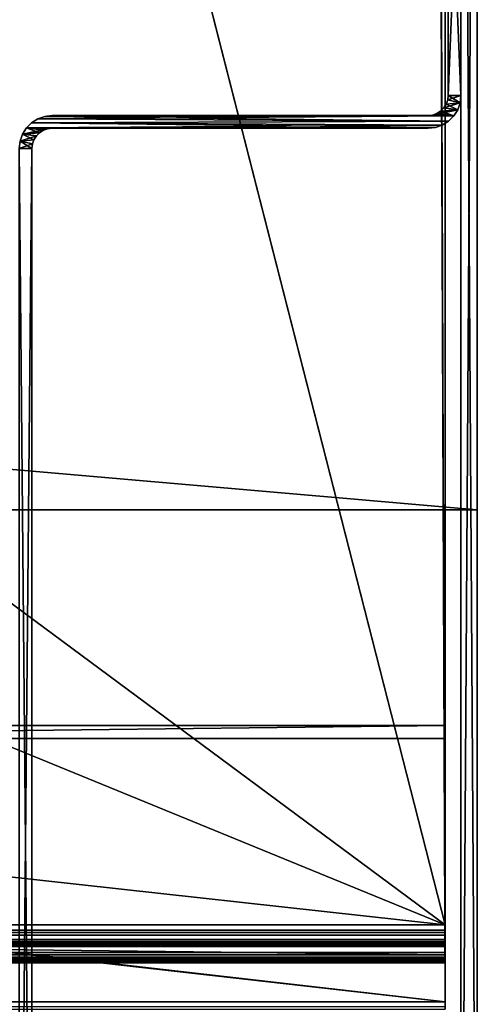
# Model space of a CAD drawing. Header units: inches. Extents: x -17.4 to 17.4, y -0.1 to 14.
# Tile 324 of 327: x 16.3 to 17.2, y 1.1 to 2.9. Entities that reach past the tile are written whole.
import ezdxf

# ---------------------------------------------------------------- set-up
doc = ezdxf.new("R2010")
doc.units = ezdxf.units.IN
doc.header["$LTSCALE"] = 65.185185
doc.header["$MEASUREMENT"] = 0
for name, color, linetype in [('184', 7, 'CONTINUOUS'), ('185', 7, 'CONTINUOUS'), ('190', 7, 'CONTINUOUS'), ('193', 7, 'CONTINUOUS'), ('194', 7, 'CONTINUOUS'), ('195', 7, 'CONTINUOUS'), ('196', 7, 'CONTINUOUS'), ('250', 7, 'CONTINUOUS'), ('255', 7, 'CONTINUOUS'), ('262', 7, 'CONTINUOUS'), ('267', 7, 'CONTINUOUS'), ('270', 7, 'CONTINUOUS'), ('277', 7, 'CONTINUOUS'), ('282', 7, 'CONTINUOUS'), ('292', 7, 'CONTINUOUS'), ('293', 7, 'CONTINUOUS'), ('322', 7, 'CONTINUOUS'), ('323', 7, 'CONTINUOUS'), ('328', 7, 'CONTINUOUS'), ('329', 7, 'CONTINUOUS'), ('331', 7, 'CONTINUOUS'), ('334', 7, 'CONTINUOUS'), ('337', 7, 'CONTINUOUS'), ('338', 7, 'CONTINUOUS'), ('61', 7, 'CONTINUOUS'), ('62', 7, 'CONTINUOUS'), ('65', 7, 'CONTINUOUS'), ('66', 7, 'CONTINUOUS'), ('69', 7, 'CONTINUOUS'), ('70', 7, 'CONTINUOUS'), ('71', 7, 'CONTINUOUS'), ('72', 7, 'CONTINUOUS'), ('73', 7, 'CONTINUOUS'), ('75', 7, 'CONTINUOUS'), ('77', 7, 'CONTINUOUS')]:
    doc.layers.add(name, color=color, linetype=linetype)

msp = doc.modelspace()

# ---------------------------------------------------------------- linework, layer by layer
at = {"layer": '184', "color": 7, "linetype": 'CONTINUOUS'}
for points in [[(0, 1.072, 13.219), (17.112, 4.997, 13.219), (17.1265, 4.9571, 13.219), (0, 1.072, 13.219)], [(0, 4.997, 13.219), (17.112, 4.997, 13.219), (0, 1.072, 13.219), (0, 4.997, 13.219)], [(17.1265, 1.072, 13.219), (0, 1.072, 13.219), (17.1265, 4.9571, 13.219), (17.1265, 1.072, 13.219)]]:
    msp.add_3dface(points, dxfattribs=at)
at = {"layer": '185', "color": 7, "linetype": 'CONTINUOUS'}
for points in [[(0, 1.2176, 0.031), (17.1265, 1.2176, 0.031), (0, 13.897, 0.031), (0, 1.2176, 0.031)], [(17.1265, 1.2176, 0.031), (13.8829, 13.897, 0.031), (0, 13.897, 0.031), (17.1265, 1.2176, 0.031)], [(17.1265, 4.9863, 0.031), (13.8829, 13.897, 0.031), (17.1265, 1.2176, 0.031), (17.1265, 4.9863, 0.031)]]:
    msp.add_3dface(points, dxfattribs=at)
at = {"layer": '190', "linetype": 'CONTINUOUS'}
for points in [[(17.1875, 5), (-17.1875, 0.03), (13.9114, 14), (17.1875, 5)], [(17.1875, 5), (17.1875, 0.03), (-17.1875, 0.03), (17.1875, 5)]]:
    msp.add_3dface(points, dxfattribs=at)
at = {"layer": '193', "linetype": 'CONTINUOUS'}
for points in [[(17.1875, 2, 13.25), (17.1875, 5, 13.25), (-17.1875, 5, 13.25), (17.1875, 2, 13.25)], [(17.1875, 2, 13.25), (-17.1875, 5, 13.25), (-17.1875, 2, 13.25), (17.1875, 2, 13.25)]]:
    msp.add_3dface(points, dxfattribs=at)
at = {"layer": '194', "linetype": 'CONTINUOUS'}
for points in [[(17.1875, 2, 13.28), (17.1875, 2, 13.25), (-17.1875, 2, 13.25), (17.1875, 2, 13.28)], [(17.1875, 2, 13.28), (-17.1875, 2, 13.25), (-17.1875, 2, 13.28), (17.1875, 2, 13.28)]]:
    msp.add_3dface(points, dxfattribs=at)
at = {"layer": '195', "linetype": 'CONTINUOUS'}
for points in [[(17.1875, 0.03, 13.28), (17.1875, 2, 13.28), (-17.1875, 2, 13.28), (17.1875, 0.03, 13.28)], [(-17.1875, 0.03, 13.28), (17.1875, 0.03, 13.28), (-17.1875, 2, 13.28), (-17.1875, 0.03, 13.28)]]:
    msp.add_3dface(points, dxfattribs=at)
at = {"layer": '196', "linetype": 'CONTINUOUS'}
for points in [[(17.1875, 0.03), (17.1875, 5), (17.1875, 5, 13.25), (17.1875, 0.03)], [(17.1875, 2, 13.25), (17.1875, 0.03), (17.1875, 5, 13.25), (17.1875, 2, 13.25)], [(17.1875, 0.03, 13.28), (17.1875, 0.03), (17.1875, 2, 13.28), (17.1875, 0.03, 13.28)], [(17.1875, 2, 13.28), (17.1875, 0.03), (17.1875, 2, 13.25), (17.1875, 2, 13.28)]]:
    msp.add_3dface(points, dxfattribs=at)
at = {"layer": '250', "linetype": 'CONTINUOUS'}
for points in [[(-17.112, 4.997, 13.25), (-17.1265, 4.9571, 13.25), (17.1265, 1.072, 13.25), (-17.112, 4.997, 13.25)], [(17.112, 4.997, 13.25), (-17.112, 4.997, 13.25), (17.1265, 1.072, 13.25), (17.112, 4.997, 13.25)], [(17.1265, 4.9571, 13.25), (17.112, 4.997, 13.25), (17.1265, 1.072, 13.25), (17.1265, 4.9571, 13.25)], [(-17.1265, 4.9571, 13.25), (-17.1265, 1.072, 13.25), (17.1265, 1.072, 13.25), (-17.1265, 4.9571, 13.25)]]:
    msp.add_3dface(points, dxfattribs=at)
at = {"layer": '255', "linetype": 'CONTINUOUS'}
for points in [[(-17.1265, 1.072, 13.219), (-17.112, 4.997, 13.219), (17.112, 4.997, 13.219), (-17.1265, 1.072, 13.219)], [(17.1265, 4.9571, 13.219), (-17.1265, 1.072, 13.219), (17.112, 4.997, 13.219), (17.1265, 4.9571, 13.219)], [(17.1265, 1.072, 13.219), (-17.1265, 1.072, 13.219), (17.1265, 4.9571, 13.219), (17.1265, 1.072, 13.219)]]:
    msp.add_3dface(points, dxfattribs=at)
at = {"layer": '262', "linetype": 'CONTINUOUS'}
for points in [[(17.1265, 1.072, 13.25), (-17.1265, 1.072, 13.25), (-17.1265, 1.058, 13.2486), (17.1265, 1.072, 13.25)], [(17.1265, 1.072, 13.25), (-17.1265, 1.058, 13.2486), (17.1265, 1.058, 13.2486), (17.1265, 1.072, 13.25)]]:
    msp.add_3dface(points, dxfattribs=at)
at = {"layer": '267', "linetype": 'CONTINUOUS'}
for points in [[(-17.1265, 1.072, 13.219), (17.1265, 1.072, 13.219), (17.1265, 1.0629, 13.218), (-17.1265, 1.072, 13.219)], [(-17.1265, 1.0629, 13.218), (-17.1265, 1.072, 13.219), (17.1265, 1.0629, 13.218), (-17.1265, 1.0629, 13.218)]]:
    msp.add_3dface(points, dxfattribs=at)
at = {"layer": '270', "linetype": 'CONTINUOUS'}
for points in [[(17.1265, 4.9571, 13.25), (17.1265, 1.072, 13.25), (17.1265, 4.9571, 13.219), (17.1265, 4.9571, 13.25)], [(17.1265, 1.072, 13.25), (17.1265, 1.072, 13.219), (17.1265, 4.9571, 13.219), (17.1265, 1.072, 13.25)], [(17.1265, 1.072, 13.25), (17.1265, 1.058, 13.2486), (17.1265, 1.072, 13.219), (17.1265, 1.072, 13.25)], [(17.1265, 1.072, 13.219), (17.1265, 1.058, 13.2486), (17.1265, 1.0629, 13.218), (17.1265, 1.072, 13.219)]]:
    msp.add_3dface(points, dxfattribs=at)
at = {"layer": '277', "linetype": 'CONTINUOUS'}
for points in [[(17.1875, 4.9861, 13.178), (17.1875, 0.133, 13.178), (17.1875, 0.133, 0.031), (17.1875, 4.9861, 13.178)], [(17.1875, 4.9861, 0.031), (17.1875, 4.9861, 13.178), (17.1875, 0.133, 0.031), (17.1875, 4.9861, 0.031)]]:
    msp.add_3dface(points, dxfattribs=at)
at = {"layer": '282', "linetype": 'CONTINUOUS'}
for points in [[(17.1565, 4.9861, 0.031), (17.1565, 0.133, 0.031), (17.1565, 0.133, 13.178), (17.1565, 4.9861, 0.031)], [(17.1565, 4.9861, 0.031), (17.1565, 0.133, 13.178), (17.1565, 4.9861, 13.178), (17.1565, 4.9861, 0.031)]]:
    msp.add_3dface(points, dxfattribs=at)
at = {"layer": '292', "linetype": 'CONTINUOUS'}
for points in [[(17.1875, 4.9861, 0.031), (17.1875, 0.133, 0.031), (17.1565, 4.9861, 0.031), (17.1875, 4.9861, 0.031)], [(17.1565, 4.9861, 0.031), (17.1875, 0.133, 0.031), (17.1565, 0.133, 0.031), (17.1565, 4.9861, 0.031)]]:
    msp.add_3dface(points, dxfattribs=at)
at = {"layer": '293', "linetype": 'CONTINUOUS'}
for points in [[(17.1875, 0.133, 13.178), (17.1875, 4.9861, 13.178), (17.1565, 0.133, 13.178), (17.1875, 0.133, 13.178)], [(17.1565, 0.133, 13.178), (17.1875, 4.9861, 13.178), (17.1565, 4.9861, 13.178), (17.1565, 0.133, 13.178)]]:
    msp.add_3dface(points, dxfattribs=at)
at = {"layer": '322', "linetype": 'CONTINUOUS'}
for points in [[(-17.1265, 1.5687, 0.6383), (-17.1265, 1.1609, 0.1163), (17.1265, 1.1609, 0.1163), (-17.1265, 1.5687, 0.6383)], [(17.1265, 1.5687, 0.6383), (-17.1265, 1.5687, 0.6383), (17.1265, 1.1609, 0.1163), (17.1265, 1.5687, 0.6383)]]:
    msp.add_3dface(points, dxfattribs=at)
at = {"layer": '323', "linetype": 'CONTINUOUS'}
for points in [[(17.1265, 4.9863), (-17.1265, 1.2176), (13.8829, 13.897), (17.1265, 4.9863)], [(17.1265, 1.2176), (-17.1265, 1.2176), (17.1265, 4.9863), (17.1265, 1.2176)]]:
    msp.add_3dface(points, dxfattribs=at)
at = {"layer": '328', "linetype": 'CONTINUOUS'}
for points in [[(-17.1265, 4.9863, 0.031), (17.1265, 1.2176, 0.031), (-13.8829, 13.897, 0.031), (-17.1265, 4.9863, 0.031)], [(-13.8829, 13.897, 0.031), (17.1265, 1.2176, 0.031), (13.8829, 13.897, 0.031), (-13.8829, 13.897, 0.031)], [(17.1265, 1.2176, 0.031), (17.1265, 4.9863, 0.031), (13.8829, 13.897, 0.031), (17.1265, 1.2176, 0.031)], [(-17.1265, 1.2176, 0.031), (17.1265, 1.2176, 0.031), (-17.1265, 4.9863, 0.031), (-17.1265, 1.2176, 0.031)]]:
    msp.add_3dface(points, dxfattribs=at)
at = {"layer": '329', "linetype": 'CONTINUOUS'}
for points in [[(-17.1265, 1.5931, 0.6192), (17.1265, 1.5931, 0.6192), (-17.1265, 1.1853, 0.0972), (-17.1265, 1.5931, 0.6192)], [(17.1265, 1.5931, 0.6192), (17.1265, 1.1853, 0.0972), (-17.1265, 1.1853, 0.0972), (17.1265, 1.5931, 0.6192)]]:
    msp.add_3dface(points, dxfattribs=at)
at = {"layer": '331', "linetype": 'CONTINUOUS'}
for points in [[(-17.1265, 1.5687, 0.6383), (17.1265, 1.5687, 0.6383), (-17.1265, 1.5931, 0.6192), (-17.1265, 1.5687, 0.6383)], [(-17.1265, 1.5931, 0.6192), (17.1265, 1.5687, 0.6383), (17.1265, 1.5931, 0.6192), (-17.1265, 1.5931, 0.6192)]]:
    msp.add_3dface(points, dxfattribs=at)
at = {"layer": '334', "linetype": 'CONTINUOUS'}
for points in [[(-17.1265, 1.2176), (17.1265, 1.2176), (17.1265, 1.2031, 0.0015), (-17.1265, 1.2176)], [(-17.1265, 1.2031, 0.0015), (-17.1265, 1.2176), (17.1265, 1.2031, 0.0015), (-17.1265, 1.2031, 0.0015)], [(-17.1265, 1.1892, 0.0059), (-17.1265, 1.2031, 0.0015), (17.1265, 1.1892, 0.0059), (-17.1265, 1.1892, 0.0059)], [(17.1265, 1.1892, 0.0059), (-17.1265, 1.2031, 0.0015), (17.1265, 1.2031, 0.0015), (17.1265, 1.1892, 0.0059)], [(-17.1265, 1.1764, 0.013), (-17.1265, 1.1892, 0.0059), (17.1265, 1.1764, 0.013), (-17.1265, 1.1764, 0.013)], [(17.1265, 1.1764, 0.013), (-17.1265, 1.1892, 0.0059), (17.1265, 1.1892, 0.0059), (17.1265, 1.1764, 0.013)], [(-17.1265, 1.1654, 0.0225), (-17.1265, 1.1764, 0.013), (17.1265, 1.1654, 0.0225), (-17.1265, 1.1654, 0.0225)], [(17.1265, 1.1654, 0.0225), (-17.1265, 1.1764, 0.013), (17.1265, 1.1764, 0.013), (17.1265, 1.1654, 0.0225)], [(-17.1265, 1.1565, 0.034), (-17.1265, 1.1654, 0.0225), (17.1265, 1.1565, 0.034), (-17.1265, 1.1565, 0.034)], [(17.1265, 1.1565, 0.034), (-17.1265, 1.1654, 0.0225), (17.1265, 1.1654, 0.0225), (17.1265, 1.1565, 0.034)], [(17.1265, 1.1609, 0.1163), (-17.1265, 1.1609, 0.1163), (-17.1265, 1.1531, 0.104), (17.1265, 1.1609, 0.1163)], [(17.1265, 1.1609, 0.1163), (-17.1265, 1.1531, 0.104), (17.1265, 1.1531, 0.104), (17.1265, 1.1609, 0.1163)], [(-17.1265, 1.1501, 0.0471), (-17.1265, 1.1565, 0.034), (17.1265, 1.1501, 0.0471), (-17.1265, 1.1501, 0.0471)], [(17.1265, 1.1501, 0.0471), (-17.1265, 1.1565, 0.034), (17.1265, 1.1565, 0.034), (17.1265, 1.1501, 0.0471)], [(-17.1265, 1.1531, 0.104), (-17.1265, 1.148, 0.0903), (17.1265, 1.1531, 0.104), (-17.1265, 1.1531, 0.104)], [(17.1265, 1.1531, 0.104), (-17.1265, 1.148, 0.0903), (17.1265, 1.148, 0.0903), (17.1265, 1.1531, 0.104)], [(-17.1265, 1.1464, 0.0613), (-17.1265, 1.1501, 0.0471), (17.1265, 1.1464, 0.0613), (-17.1265, 1.1464, 0.0613)], [(17.1265, 1.1464, 0.0613), (-17.1265, 1.1501, 0.0471), (17.1265, 1.1501, 0.0471), (17.1265, 1.1464, 0.0613)], [(-17.1265, 1.148, 0.0903), (-17.1265, 1.1457, 0.0759), (17.1265, 1.148, 0.0903), (-17.1265, 1.148, 0.0903)], [(17.1265, 1.148, 0.0903), (-17.1265, 1.1457, 0.0759), (17.1265, 1.1457, 0.0759), (17.1265, 1.148, 0.0903)], [(-17.1265, 1.1457, 0.0759), (-17.1265, 1.1464, 0.0613), (17.1265, 1.1457, 0.0759), (-17.1265, 1.1457, 0.0759)], [(17.1265, 1.1457, 0.0759), (-17.1265, 1.1464, 0.0613), (17.1265, 1.1464, 0.0613), (17.1265, 1.1457, 0.0759)]]:
    msp.add_3dface(points, dxfattribs=at)
at = {"layer": '337', "linetype": 'CONTINUOUS'}
for points in [[(17.1265, 1.2075, 0.0323), (17.1265, 1.2176, 0.031), (-17.1265, 1.2075, 0.0323), (17.1265, 1.2075, 0.0323)], [(17.1265, 1.2176, 0.031), (-17.1265, 1.2176, 0.031), (-17.1265, 1.2075, 0.0323), (17.1265, 1.2176, 0.031)], [(17.1265, 1.1981, 0.0359), (17.1265, 1.2075, 0.0323), (-17.1265, 1.1981, 0.0359), (17.1265, 1.1981, 0.0359)], [(-17.1265, 1.1981, 0.0359), (17.1265, 1.2075, 0.0323), (-17.1265, 1.2075, 0.0323), (-17.1265, 1.1981, 0.0359)], [(17.1265, 1.1898, 0.0419), (17.1265, 1.1981, 0.0359), (-17.1265, 1.1898, 0.0419), (17.1265, 1.1898, 0.0419)], [(-17.1265, 1.1898, 0.0419), (17.1265, 1.1981, 0.0359), (-17.1265, 1.1981, 0.0359), (-17.1265, 1.1898, 0.0419)], [(17.1265, 1.1833, 0.0496), (17.1265, 1.1898, 0.0419), (-17.1265, 1.1833, 0.0496), (17.1265, 1.1833, 0.0496)], [(-17.1265, 1.1833, 0.0496), (17.1265, 1.1898, 0.0419), (-17.1265, 1.1898, 0.0419), (-17.1265, 1.1833, 0.0496)], [(17.1265, 1.1853, 0.0972), (17.1265, 1.1801, 0.0885), (-17.1265, 1.1853, 0.0972), (17.1265, 1.1853, 0.0972)], [(-17.1265, 1.1853, 0.0972), (17.1265, 1.1801, 0.0885), (-17.1265, 1.1801, 0.0885), (-17.1265, 1.1853, 0.0972)], [(17.1265, 1.1788, 0.0587), (17.1265, 1.1833, 0.0496), (-17.1265, 1.1788, 0.0587), (17.1265, 1.1788, 0.0587)], [(-17.1265, 1.1788, 0.0587), (17.1265, 1.1833, 0.0496), (-17.1265, 1.1833, 0.0496), (-17.1265, 1.1788, 0.0587)], [(17.1265, 1.1801, 0.0885), (17.1265, 1.1772, 0.0788), (-17.1265, 1.1801, 0.0885), (17.1265, 1.1801, 0.0885)], [(-17.1265, 1.1801, 0.0885), (17.1265, 1.1772, 0.0788), (-17.1265, 1.1772, 0.0788), (-17.1265, 1.1801, 0.0885)], [(17.1265, 1.1768, 0.0687), (17.1265, 1.1788, 0.0587), (-17.1265, 1.1768, 0.0687), (17.1265, 1.1768, 0.0687)], [(-17.1265, 1.1768, 0.0687), (17.1265, 1.1788, 0.0587), (-17.1265, 1.1788, 0.0587), (-17.1265, 1.1768, 0.0687)], [(17.1265, 1.1772, 0.0788), (17.1265, 1.1768, 0.0687), (-17.1265, 1.1772, 0.0788), (17.1265, 1.1772, 0.0788)], [(-17.1265, 1.1772, 0.0788), (17.1265, 1.1768, 0.0687), (-17.1265, 1.1768, 0.0687), (-17.1265, 1.1772, 0.0788)]]:
    msp.add_3dface(points, dxfattribs=at)
at = {"layer": '338', "linetype": 'CONTINUOUS'}
for points in [[(17.1265, 1.2176), (17.1265, 4.9863), (17.1265, 4.9863, 0.031), (17.1265, 1.2176)], [(17.1265, 1.2176), (17.1265, 4.9863, 0.031), (17.1265, 1.2176, 0.031), (17.1265, 1.2176)], [(17.1265, 1.5931, 0.6192), (17.1265, 1.5687, 0.6383), (17.1265, 1.1853, 0.0972), (17.1265, 1.5931, 0.6192)], [(17.1265, 1.5687, 0.6383), (17.1265, 1.1609, 0.1163), (17.1265, 1.1531, 0.104), (17.1265, 1.5687, 0.6383)], [(17.1265, 1.5687, 0.6383), (17.1265, 1.1531, 0.104), (17.1265, 1.148, 0.0903), (17.1265, 1.5687, 0.6383)], [(17.1265, 1.5687, 0.6383), (17.1265, 1.148, 0.0903), (17.1265, 1.1457, 0.0759), (17.1265, 1.5687, 0.6383)], [(17.1265, 1.5687, 0.6383), (17.1265, 1.1457, 0.0759), (17.1265, 1.1464, 0.0613), (17.1265, 1.5687, 0.6383)], [(17.1265, 1.5687, 0.6383), (17.1265, 1.1464, 0.0613), (17.1265, 1.1853, 0.0972), (17.1265, 1.5687, 0.6383)], [(17.1265, 1.2031, 0.0015), (17.1265, 1.2176), (17.1265, 1.2176, 0.031), (17.1265, 1.2031, 0.0015)], [(17.1265, 1.1892, 0.0059), (17.1265, 1.2031, 0.0015), (17.1265, 1.2176, 0.031), (17.1265, 1.1892, 0.0059)], [(17.1265, 1.2075, 0.0323), (17.1265, 1.1892, 0.0059), (17.1265, 1.2176, 0.031), (17.1265, 1.2075, 0.0323)], [(17.1265, 1.1981, 0.0359), (17.1265, 1.1892, 0.0059), (17.1265, 1.2075, 0.0323), (17.1265, 1.1981, 0.0359)], [(17.1265, 1.1764, 0.013), (17.1265, 1.1892, 0.0059), (17.1265, 1.1981, 0.0359), (17.1265, 1.1764, 0.013)], [(17.1265, 1.1898, 0.0419), (17.1265, 1.1764, 0.013), (17.1265, 1.1981, 0.0359), (17.1265, 1.1898, 0.0419)], [(17.1265, 1.1654, 0.0225), (17.1265, 1.1764, 0.013), (17.1265, 1.1898, 0.0419), (17.1265, 1.1654, 0.0225)], [(17.1265, 1.1833, 0.0496), (17.1265, 1.1654, 0.0225), (17.1265, 1.1898, 0.0419), (17.1265, 1.1833, 0.0496)], [(17.1265, 1.1464, 0.0613), (17.1265, 1.1501, 0.0471), (17.1265, 1.1853, 0.0972), (17.1265, 1.1464, 0.0613)], [(17.1265, 1.1853, 0.0972), (17.1265, 1.1501, 0.0471), (17.1265, 1.1801, 0.0885), (17.1265, 1.1853, 0.0972)], [(17.1265, 1.1788, 0.0587), (17.1265, 1.1654, 0.0225), (17.1265, 1.1833, 0.0496), (17.1265, 1.1788, 0.0587)], [(17.1265, 1.1801, 0.0885), (17.1265, 1.1501, 0.0471), (17.1265, 1.1772, 0.0788), (17.1265, 1.1801, 0.0885)], [(17.1265, 1.1565, 0.034), (17.1265, 1.1654, 0.0225), (17.1265, 1.1788, 0.0587), (17.1265, 1.1565, 0.034)], [(17.1265, 1.1768, 0.0687), (17.1265, 1.1565, 0.034), (17.1265, 1.1788, 0.0587), (17.1265, 1.1768, 0.0687)], [(17.1265, 1.1501, 0.0471), (17.1265, 1.1565, 0.034), (17.1265, 1.1772, 0.0788), (17.1265, 1.1501, 0.0471)], [(17.1265, 1.1772, 0.0788), (17.1265, 1.1565, 0.034), (17.1265, 1.1768, 0.0687), (17.1265, 1.1772, 0.0788)]]:
    msp.add_3dface(points, dxfattribs=at)
at = {"layer": '61', "color": 7, "linetype": 'CONTINUOUS'}
for points in [[(17.1325, 3.369, 0.031), (17.1325, 2.782, 0.031), (17.1325, 2.782, 13.25), (17.1325, 3.369, 0.031)], [(17.1325, 3.369, 13.25), (17.1325, 3.369, 0.031), (17.1325, 2.782, 13.25), (17.1325, 3.369, 13.25)]]:
    msp.add_3dface(points, dxfattribs=at)
at = {"layer": '62', "color": 7, "linetype": 'CONTINUOUS'}
for points in [[(16.3845, 2.744, 0.031), (16.3845, 2.744, 13.25), (17.0945, 2.744, 0.031), (16.3845, 2.744, 0.031)], [(17.0945, 2.744, 0.031), (16.3845, 2.744, 13.25), (17.0945, 2.744, 13.25), (17.0945, 2.744, 0.031)]]:
    msp.add_3dface(points, dxfattribs=at)
at = {"layer": '65', "color": 7, "linetype": 'CONTINUOUS'}
for points in [[(17.1315, 2.7735, 0.031), (17.1287, 2.7655, 0.031), (17.1287, 2.7655, 13.25), (17.1315, 2.7735, 0.031)], [(17.1315, 2.7735, 13.25), (17.1315, 2.7735, 0.031), (17.1287, 2.7655, 13.25), (17.1315, 2.7735, 13.25)], [(17.1325, 2.782, 13.25), (17.1325, 2.782, 0.031), (17.1315, 2.7735, 0.031), (17.1325, 2.782, 13.25)], [(17.1325, 2.782, 13.25), (17.1315, 2.7735, 0.031), (17.1315, 2.7735, 13.25), (17.1325, 2.782, 13.25)], [(17.1182, 2.7523, 0.031), (17.111, 2.7478, 0.031), (17.111, 2.7478, 13.25), (17.1182, 2.7523, 0.031)], [(17.1182, 2.7523, 13.25), (17.1182, 2.7523, 0.031), (17.111, 2.7478, 13.25), (17.1182, 2.7523, 13.25)], [(17.1242, 2.7583, 0.031), (17.1182, 2.7523, 0.031), (17.1182, 2.7523, 13.25), (17.1242, 2.7583, 0.031)], [(17.1242, 2.7583, 13.25), (17.1242, 2.7583, 0.031), (17.1182, 2.7523, 13.25), (17.1242, 2.7583, 13.25)], [(17.1287, 2.7655, 0.031), (17.1242, 2.7583, 0.031), (17.1242, 2.7583, 13.25), (17.1287, 2.7655, 0.031)], [(17.1287, 2.7655, 13.25), (17.1287, 2.7655, 0.031), (17.1242, 2.7583, 13.25), (17.1287, 2.7655, 13.25)], [(17.0945, 2.744, 0.031), (17.0945, 2.744, 13.25), (17.103, 2.745, 13.25), (17.0945, 2.744, 0.031)], [(17.103, 2.745, 0.031), (17.0945, 2.744, 0.031), (17.103, 2.745, 13.25), (17.103, 2.745, 0.031)], [(17.111, 2.7478, 0.031), (17.103, 2.745, 0.031), (17.103, 2.745, 13.25), (17.111, 2.7478, 0.031)], [(17.111, 2.7478, 13.25), (17.111, 2.7478, 0.031), (17.103, 2.745, 13.25), (17.111, 2.7478, 13.25)]]:
    msp.add_3dface(points, dxfattribs=at)
at = {"layer": '66', "color": 7, "linetype": 'CONTINUOUS'}
for points in [[(16.336, 2.7207, 13.25), (16.3458, 2.7305, 13.25), (16.3458, 2.7305, 0.031), (16.336, 2.7207, 13.25)], [(16.336, 2.7207, 0.031), (16.336, 2.7207, 13.25), (16.3458, 2.7305, 0.031), (16.336, 2.7207, 0.031)], [(16.3458, 2.7305, 13.25), (16.3576, 2.7379, 13.25), (16.3458, 2.7305, 0.031), (16.3458, 2.7305, 13.25)], [(16.3458, 2.7305, 0.031), (16.3576, 2.7379, 13.25), (16.3576, 2.7379, 0.031), (16.3458, 2.7305, 0.031)], [(16.3576, 2.7379, 13.25), (16.3707, 2.7424, 13.25), (16.3576, 2.7379, 0.031), (16.3576, 2.7379, 13.25)], [(16.3576, 2.7379, 0.031), (16.3707, 2.7424, 13.25), (16.3707, 2.7424, 0.031), (16.3576, 2.7379, 0.031)], [(16.3845, 2.744, 13.25), (16.3845, 2.744, 0.031), (16.3707, 2.7424, 0.031), (16.3845, 2.744, 13.25)], [(16.3707, 2.7424, 13.25), (16.3845, 2.744, 13.25), (16.3707, 2.7424, 0.031), (16.3707, 2.7424, 13.25)], [(16.3286, 2.7089, 13.25), (16.336, 2.7207, 13.25), (16.3286, 2.7089, 0.031), (16.3286, 2.7089, 13.25)], [(16.3286, 2.7089, 0.031), (16.336, 2.7207, 13.25), (16.336, 2.7207, 0.031), (16.3286, 2.7089, 0.031)], [(16.3225, 2.682, 0.031), (16.3225, 2.682, 13.25), (16.3241, 2.6958, 13.25), (16.3225, 2.682, 0.031)], [(16.3225, 2.682, 0.031), (16.3241, 2.6958, 13.25), (16.3241, 2.6958, 0.031), (16.3225, 2.682, 0.031)], [(16.3241, 2.6958, 13.25), (16.3286, 2.7089, 13.25), (16.3241, 2.6958, 0.031), (16.3241, 2.6958, 13.25)], [(16.3241, 2.6958, 0.031), (16.3286, 2.7089, 13.25), (16.3286, 2.7089, 0.031), (16.3241, 2.6958, 0.031)]]:
    msp.add_3dface(points, dxfattribs=at)
at = {"layer": '69', "color": 7, "linetype": 'CONTINUOUS'}
for points in [[(16.3465, 2.682, 13.25), (16.3465, 0.062, 13.25), (16.3465, 0.062, 0.031), (16.3465, 2.682, 13.25)], [(16.3465, 2.682, 0.031), (16.3465, 2.682, 13.25), (16.3465, 0.062, 0.031), (16.3465, 2.682, 0.031)]]:
    msp.add_3dface(points, dxfattribs=at)
at = {"layer": '70', "color": 7, "linetype": 'CONTINUOUS'}
for points in [[(17.0945, 2.72, 13.25), (16.3845, 2.72, 13.25), (16.3845, 2.72, 0.031), (17.0945, 2.72, 13.25)], [(17.0945, 2.72, 13.25), (16.3845, 2.72, 0.031), (17.0945, 2.72, 0.031), (17.0945, 2.72, 13.25)]]:
    msp.add_3dface(points, dxfattribs=at)
at = {"layer": '71', "color": 7, "linetype": 'CONTINUOUS'}
for points in [[(17.1565, 3.369, 13.25), (17.1565, 2.782, 13.25), (17.1565, 2.782, 0.031), (17.1565, 3.369, 13.25)], [(17.1565, 3.369, 13.25), (17.1565, 2.782, 0.031), (17.1565, 3.369, 0.031), (17.1565, 3.369, 13.25)]]:
    msp.add_3dface(points, dxfattribs=at)
at = {"layer": '72', "color": 7, "linetype": 'CONTINUOUS'}
for points in [[(17.1549, 2.7682, 13.25), (17.1504, 2.7551, 13.25), (17.1549, 2.7682, 0.031), (17.1549, 2.7682, 13.25)], [(17.1504, 2.7551, 13.25), (17.1504, 2.7551, 0.031), (17.1549, 2.7682, 0.031), (17.1504, 2.7551, 13.25)], [(17.1565, 2.782, 13.25), (17.1549, 2.7682, 13.25), (17.1565, 2.782, 0.031), (17.1565, 2.782, 13.25)], [(17.1549, 2.7682, 13.25), (17.1549, 2.7682, 0.031), (17.1565, 2.782, 0.031), (17.1549, 2.7682, 13.25)], [(17.1504, 2.7551, 13.25), (17.143, 2.7433, 13.25), (17.1504, 2.7551, 0.031), (17.1504, 2.7551, 13.25)], [(17.143, 2.7433, 13.25), (17.143, 2.7433, 0.031), (17.1504, 2.7551, 0.031), (17.143, 2.7433, 13.25)], [(17.1332, 2.7335, 13.25), (17.1214, 2.7261, 13.25), (17.1332, 2.7335, 0.031), (17.1332, 2.7335, 13.25)], [(17.1214, 2.7261, 13.25), (17.1214, 2.7261, 0.031), (17.1332, 2.7335, 0.031), (17.1214, 2.7261, 13.25)], [(17.143, 2.7433, 13.25), (17.1332, 2.7335, 13.25), (17.143, 2.7433, 0.031), (17.143, 2.7433, 13.25)], [(17.1332, 2.7335, 13.25), (17.1332, 2.7335, 0.031), (17.143, 2.7433, 0.031), (17.1332, 2.7335, 13.25)], [(17.1083, 2.7216, 13.25), (17.0945, 2.72, 13.25), (17.1083, 2.7216, 0.031), (17.1083, 2.7216, 13.25)], [(17.0945, 2.72, 13.25), (17.0945, 2.72, 0.031), (17.1083, 2.7216, 0.031), (17.0945, 2.72, 13.25)], [(17.1214, 2.7261, 13.25), (17.1083, 2.7216, 13.25), (17.1214, 2.7261, 0.031), (17.1214, 2.7261, 13.25)], [(17.1083, 2.7216, 13.25), (17.1083, 2.7216, 0.031), (17.1214, 2.7261, 0.031), (17.1083, 2.7216, 13.25)]]:
    msp.add_3dface(points, dxfattribs=at)
at = {"layer": '73', "color": 7, "linetype": 'CONTINUOUS'}
for points in [[(16.368, 2.7162, 13.25), (16.3608, 2.7117, 13.25), (16.368, 2.7162, 0.031), (16.368, 2.7162, 13.25)], [(16.3608, 2.7117, 13.25), (16.3608, 2.7117, 0.031), (16.368, 2.7162, 0.031), (16.3608, 2.7117, 13.25)], [(16.376, 2.719, 13.25), (16.368, 2.7162, 13.25), (16.376, 2.719, 0.031), (16.376, 2.719, 13.25)], [(16.368, 2.7162, 13.25), (16.368, 2.7162, 0.031), (16.376, 2.719, 0.031), (16.368, 2.7162, 13.25)], [(16.3845, 2.72, 13.25), (16.376, 2.719, 13.25), (16.3845, 2.72, 0.031), (16.3845, 2.72, 13.25)], [(16.376, 2.719, 13.25), (16.376, 2.719, 0.031), (16.3845, 2.72, 0.031), (16.376, 2.719, 13.25)], [(16.3503, 2.6985, 13.25), (16.3475, 2.6905, 13.25), (16.3503, 2.6985, 0.031), (16.3503, 2.6985, 13.25)], [(16.3475, 2.6905, 13.25), (16.3475, 2.6905, 0.031), (16.3503, 2.6985, 0.031), (16.3475, 2.6905, 13.25)], [(16.3548, 2.7057, 13.25), (16.3503, 2.6985, 13.25), (16.3548, 2.7057, 0.031), (16.3548, 2.7057, 13.25)], [(16.3503, 2.6985, 13.25), (16.3503, 2.6985, 0.031), (16.3548, 2.7057, 0.031), (16.3503, 2.6985, 13.25)], [(16.3608, 2.7117, 13.25), (16.3548, 2.7057, 13.25), (16.3608, 2.7117, 0.031), (16.3608, 2.7117, 13.25)], [(16.3548, 2.7057, 13.25), (16.3548, 2.7057, 0.031), (16.3608, 2.7117, 0.031), (16.3548, 2.7057, 13.25)], [(16.3475, 2.6905, 13.25), (16.3465, 2.682, 13.25), (16.3475, 2.6905, 0.031), (16.3475, 2.6905, 13.25)], [(16.3465, 2.682, 13.25), (16.3465, 2.682, 0.031), (16.3475, 2.6905, 0.031), (16.3465, 2.682, 13.25)]]:
    msp.add_3dface(points, dxfattribs=at)
at = {"layer": '75', "color": 7, "linetype": 'CONTINUOUS'}
for points in [[(17.1325, 3.369, 13.25), (17.1325, 2.782, 13.25), (17.1565, 3.369, 13.25), (17.1325, 3.369, 13.25)], [(17.1325, 2.782, 13.25), (17.1565, 2.782, 13.25), (17.1565, 3.369, 13.25), (17.1325, 2.782, 13.25)], [(17.1287, 2.7655, 13.25), (17.1242, 2.7583, 13.25), (17.1549, 2.7682, 13.25), (17.1287, 2.7655, 13.25)], [(17.1549, 2.7682, 13.25), (17.1242, 2.7583, 13.25), (17.1504, 2.7551, 13.25), (17.1549, 2.7682, 13.25)], [(17.1315, 2.7735, 13.25), (17.1287, 2.7655, 13.25), (17.1549, 2.7682, 13.25), (17.1315, 2.7735, 13.25)], [(17.1325, 2.782, 13.25), (17.1315, 2.7735, 13.25), (17.1565, 2.782, 13.25), (17.1325, 2.782, 13.25)], [(17.1565, 2.782, 13.25), (17.1315, 2.7735, 13.25), (17.1549, 2.7682, 13.25), (17.1565, 2.782, 13.25)], [(17.111, 2.7478, 13.25), (17.103, 2.745, 13.25), (17.1504, 2.7551, 13.25), (17.111, 2.7478, 13.25)], [(17.1504, 2.7551, 13.25), (17.103, 2.745, 13.25), (17.143, 2.7433, 13.25), (17.1504, 2.7551, 13.25)], [(17.1182, 2.7523, 13.25), (17.111, 2.7478, 13.25), (17.1504, 2.7551, 13.25), (17.1182, 2.7523, 13.25)], [(17.1242, 2.7583, 13.25), (17.1182, 2.7523, 13.25), (17.1504, 2.7551, 13.25), (17.1242, 2.7583, 13.25)], [(16.3458, 2.7305, 13.25), (16.336, 2.7207, 13.25), (17.1214, 2.7261, 13.25), (16.3458, 2.7305, 13.25)], [(16.3576, 2.7379, 13.25), (16.3458, 2.7305, 13.25), (17.1332, 2.7335, 13.25), (16.3576, 2.7379, 13.25)], [(17.1332, 2.7335, 13.25), (16.3458, 2.7305, 13.25), (17.1214, 2.7261, 13.25), (17.1332, 2.7335, 13.25)], [(16.3707, 2.7424, 13.25), (16.3576, 2.7379, 13.25), (17.143, 2.7433, 13.25), (16.3707, 2.7424, 13.25)], [(17.143, 2.7433, 13.25), (16.3576, 2.7379, 13.25), (17.1332, 2.7335, 13.25), (17.143, 2.7433, 13.25)], [(17.0945, 2.744, 13.25), (16.3845, 2.744, 13.25), (16.3707, 2.7424, 13.25), (17.0945, 2.744, 13.25)], [(17.0945, 2.744, 13.25), (16.3707, 2.7424, 13.25), (17.143, 2.7433, 13.25), (17.0945, 2.744, 13.25)], [(17.103, 2.745, 13.25), (17.0945, 2.744, 13.25), (17.143, 2.7433, 13.25), (17.103, 2.745, 13.25)], [(16.336, 2.7207, 13.25), (16.3286, 2.7089, 13.25), (16.376, 2.719, 13.25), (16.336, 2.7207, 13.25)], [(16.376, 2.719, 13.25), (16.3286, 2.7089, 13.25), (16.368, 2.7162, 13.25), (16.376, 2.719, 13.25)], [(16.368, 2.7162, 13.25), (16.3286, 2.7089, 13.25), (16.3608, 2.7117, 13.25), (16.368, 2.7162, 13.25)], [(17.1214, 2.7261, 13.25), (16.336, 2.7207, 13.25), (17.1083, 2.7216, 13.25), (17.1214, 2.7261, 13.25)], [(17.1083, 2.7216, 13.25), (16.336, 2.7207, 13.25), (16.3845, 2.72, 13.25), (17.1083, 2.7216, 13.25)], [(16.3845, 2.72, 13.25), (16.336, 2.7207, 13.25), (16.376, 2.719, 13.25), (16.3845, 2.72, 13.25)], [(17.0945, 2.72, 13.25), (17.1083, 2.7216, 13.25), (16.3845, 2.72, 13.25), (17.0945, 2.72, 13.25)], [(16.3241, 2.6958, 13.25), (16.3225, 2.682, 13.25), (16.3475, 2.6905, 13.25), (16.3241, 2.6958, 13.25)], [(16.3286, 2.7089, 13.25), (16.3241, 2.6958, 13.25), (16.3548, 2.7057, 13.25), (16.3286, 2.7089, 13.25)], [(16.3548, 2.7057, 13.25), (16.3241, 2.6958, 13.25), (16.3503, 2.6985, 13.25), (16.3548, 2.7057, 13.25)], [(16.3503, 2.6985, 13.25), (16.3241, 2.6958, 13.25), (16.3475, 2.6905, 13.25), (16.3503, 2.6985, 13.25)], [(16.3608, 2.7117, 13.25), (16.3286, 2.7089, 13.25), (16.3548, 2.7057, 13.25), (16.3608, 2.7117, 13.25)], [(16.3475, 2.6905, 13.25), (16.3225, 2.682, 13.25), (16.3465, 2.682, 13.25), (16.3475, 2.6905, 13.25)], [(16.3225, 2.682, 13.25), (16.3225, 0.062, 13.25), (16.3465, 2.682, 13.25), (16.3225, 2.682, 13.25)], [(16.3465, 2.682, 13.25), (16.3225, 0.062, 13.25), (16.3465, 0.062, 13.25), (16.3465, 2.682, 13.25)]]:
    msp.add_3dface(points, dxfattribs=at)
at = {"layer": '77', "color": 7, "linetype": 'CONTINUOUS'}
for points in [[(17.1325, 2.782, 0.031), (17.1325, 3.369, 0.031), (17.1565, 2.782, 0.031), (17.1325, 2.782, 0.031)], [(17.1565, 2.782, 0.031), (17.1325, 3.369, 0.031), (17.1565, 3.369, 0.031), (17.1565, 2.782, 0.031)], [(17.1287, 2.7655, 0.031), (17.1315, 2.7735, 0.031), (17.1549, 2.7682, 0.031), (17.1287, 2.7655, 0.031)], [(17.1504, 2.7551, 0.031), (17.1287, 2.7655, 0.031), (17.1549, 2.7682, 0.031), (17.1504, 2.7551, 0.031)], [(17.1315, 2.7735, 0.031), (17.1325, 2.782, 0.031), (17.1549, 2.7682, 0.031), (17.1315, 2.7735, 0.031)], [(17.1549, 2.7682, 0.031), (17.1325, 2.782, 0.031), (17.1565, 2.782, 0.031), (17.1549, 2.7682, 0.031)], [(17.111, 2.7478, 0.031), (17.1182, 2.7523, 0.031), (17.143, 2.7433, 0.031), (17.111, 2.7478, 0.031)], [(17.1182, 2.7523, 0.031), (17.1242, 2.7583, 0.031), (17.1504, 2.7551, 0.031), (17.1182, 2.7523, 0.031)], [(17.143, 2.7433, 0.031), (17.1182, 2.7523, 0.031), (17.1504, 2.7551, 0.031), (17.143, 2.7433, 0.031)], [(17.1242, 2.7583, 0.031), (17.1287, 2.7655, 0.031), (17.1504, 2.7551, 0.031), (17.1242, 2.7583, 0.031)], [(16.336, 2.7207, 0.031), (16.3458, 2.7305, 0.031), (17.1083, 2.7216, 0.031), (16.336, 2.7207, 0.031)], [(16.3458, 2.7305, 0.031), (16.3576, 2.7379, 0.031), (17.1332, 2.7335, 0.031), (16.3458, 2.7305, 0.031)], [(17.1214, 2.7261, 0.031), (16.3458, 2.7305, 0.031), (17.1332, 2.7335, 0.031), (17.1214, 2.7261, 0.031)], [(17.1083, 2.7216, 0.031), (16.3458, 2.7305, 0.031), (17.1214, 2.7261, 0.031), (17.1083, 2.7216, 0.031)], [(16.3576, 2.7379, 0.031), (16.3707, 2.7424, 0.031), (17.1332, 2.7335, 0.031), (16.3576, 2.7379, 0.031)], [(16.3707, 2.7424, 0.031), (16.3845, 2.744, 0.031), (17.143, 2.7433, 0.031), (16.3707, 2.7424, 0.031)], [(17.1332, 2.7335, 0.031), (16.3707, 2.7424, 0.031), (17.143, 2.7433, 0.031), (17.1332, 2.7335, 0.031)], [(16.3845, 2.744, 0.031), (17.0945, 2.744, 0.031), (17.143, 2.7433, 0.031), (16.3845, 2.744, 0.031)], [(17.0945, 2.744, 0.031), (17.103, 2.745, 0.031), (17.143, 2.7433, 0.031), (17.0945, 2.744, 0.031)], [(17.103, 2.745, 0.031), (17.111, 2.7478, 0.031), (17.143, 2.7433, 0.031), (17.103, 2.745, 0.031)], [(16.3286, 2.7089, 0.031), (16.336, 2.7207, 0.031), (16.3608, 2.7117, 0.031), (16.3286, 2.7089, 0.031)], [(17.0945, 2.72, 0.031), (16.336, 2.7207, 0.031), (17.1083, 2.7216, 0.031), (17.0945, 2.72, 0.031)], [(16.3608, 2.7117, 0.031), (16.336, 2.7207, 0.031), (16.368, 2.7162, 0.031), (16.3608, 2.7117, 0.031)], [(16.368, 2.7162, 0.031), (16.336, 2.7207, 0.031), (16.376, 2.719, 0.031), (16.368, 2.7162, 0.031)], [(16.376, 2.719, 0.031), (16.336, 2.7207, 0.031), (16.3845, 2.72, 0.031), (16.376, 2.719, 0.031)], [(16.3845, 2.72, 0.031), (16.336, 2.7207, 0.031), (17.0945, 2.72, 0.031), (16.3845, 2.72, 0.031)], [(16.3225, 2.682, 0.031), (16.3241, 2.6958, 0.031), (16.3465, 2.682, 0.031), (16.3225, 2.682, 0.031)], [(16.3241, 2.6958, 0.031), (16.3286, 2.7089, 0.031), (16.3503, 2.6985, 0.031), (16.3241, 2.6958, 0.031)], [(16.3475, 2.6905, 0.031), (16.3241, 2.6958, 0.031), (16.3503, 2.6985, 0.031), (16.3475, 2.6905, 0.031)], [(16.3465, 2.682, 0.031), (16.3241, 2.6958, 0.031), (16.3475, 2.6905, 0.031), (16.3465, 2.682, 0.031)], [(16.3548, 2.7057, 0.031), (16.3286, 2.7089, 0.031), (16.3608, 2.7117, 0.031), (16.3548, 2.7057, 0.031)], [(16.3503, 2.6985, 0.031), (16.3286, 2.7089, 0.031), (16.3548, 2.7057, 0.031), (16.3503, 2.6985, 0.031)], [(16.3225, 0.062, 0.031), (16.3225, 2.682, 0.031), (16.3465, 0.062, 0.031), (16.3225, 0.062, 0.031)], [(16.3225, 2.682, 0.031), (16.3465, 2.682, 0.031), (16.3465, 0.062, 0.031), (16.3225, 2.682, 0.031)]]:
    msp.add_3dface(points, dxfattribs=at)

doc.saveas('drawing.dxf')
